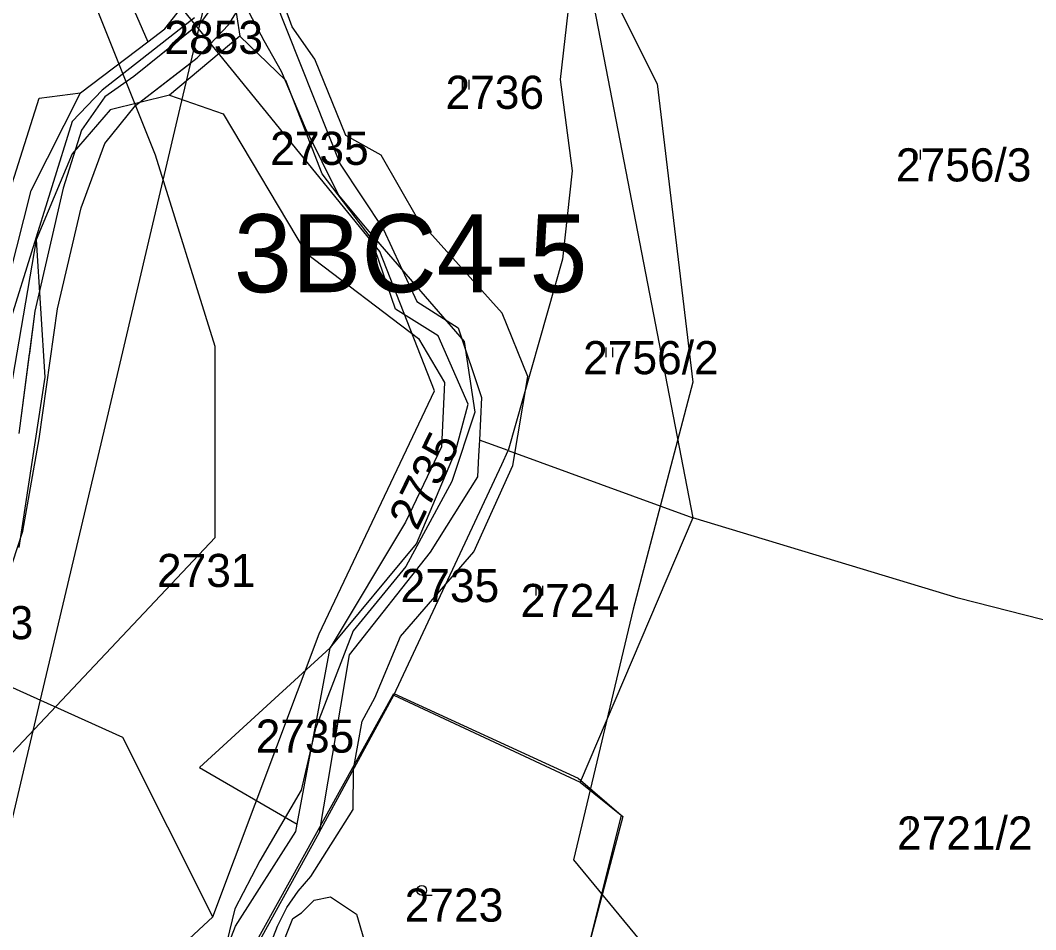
# Model space of a CAD drawing. Extents: x -564810 to -550519, y -1045831 to -1034011.
# Drawn here: x -552387.9 to -552231.6, y -1036120.6 to -1035980.6 of the extents above; entities that cross this region are included whole.
import ezdxf

# ---------------------------------------------------------------- set-up
doc = ezdxf.new("R2010")
doc.units = 0
for name, color, linetype in [('KN stav', 7, 'Continuous'), ('Obvod KPU', 7, 'Continuous'), ('Parcelní čísla', 7, 'Continuous'), ('Polní cesty stavající', 7, 'Continuous'), ('STG', 7, 'Continuous'), ('Vedení VN', 7, 'Continuous'), ('vodní toky', 7, 'Continuous'), ('Vrstva 33', 7, 'Continuous'), ('Vrstva 39', 7, 'Continuous'), ('Vrstva 4', 7, 'Continuous'), ('zamokř ploch', 7, 'Continuous')]:
    doc.layers.add(name, color=color, linetype=linetype)

msp = doc.modelspace()

# ---------------------------------------------------------------- linework, layer by layer
at = {"layer": 'KN stav'}
for p, q in [((-552376.13, -1035965.8), (-552368.23, -1035983.91)), ((-552302.08, -1035965.7), (-552304.79, -1035989.73)), ((-552302.08, -1035965.7), (-552284.39, -1036057.17)), ((-552365.62, -1035981.94), (-552357.72, -1035971.77)), ((-552355.54, -1035973.45), (-552354.12, -1035983.06)), ((-552348.87, -1035977.02), (-552338.66, -1036002.75)), ((-552368.23, -1035983.91), (-552365.62, -1035981.94)), ((-552378.6, -1035991.75), (-552368.23, -1035983.91)), ((-552354.12, -1035983.06), (-552364.91, -1035992.11)), ((-552347.03, -1035989.87), (-552354.12, -1035983.06)), ((-552341.45, -1036004.21), (-552347.03, -1035989.87)), ((-552304.79, -1035989.73), (-552302.96, -1036003.77)), ((-552386.21, -1036006.81), (-552378.6, -1035991.75)), ((-552364.91, -1035992.11), (-552374.03, -1035994.39)), ((-552364.91, -1035992.11), (-552356.65, -1035994.99)), ((-552374.03, -1035994.39), (-552379.9, -1036001.13)), ((-552356.65, -1035994.99), (-552343.87, -1036016.43)), ((-552379.9, -1036001.13), (-552385.43, -1036014.39)), ((-552338.66, -1036002.75), (-552331.99, -1036012.79)), ((-552333.9, -1036014.12), (-552341.45, -1036004.21)), ((-552302.96, -1036003.77), (-552304.43, -1036017.34)), ((-552389.54, -1036019.96), (-552386.21, -1036006.81)), ((-552330.16, -1036025.07), (-552333.9, -1036014.12)), ((-552331.99, -1036012.79), (-552326.86, -1036023.87)), ((-552385.43, -1036014.39), (-552384.09, -1036035.53)), ((-552343.87, -1036016.43), (-552326.6, -1036029.57)), ((-552304.43, -1036017.34), (-552312.8, -1036046.81)), ((-552323.56, -1036029.14), (-552330.16, -1036025.07)), ((-552326.86, -1036023.87), (-552320.51, -1036027.93)), ((-552320.51, -1036027.93), (-552316.9, -1036038.64)), ((-552326.6, -1036029.57), (-552322.6, -1036036.35)), ((-552318.96, -1036039.7), (-552323.56, -1036029.14)), ((-552384.09, -1036035.53), (-552388.12, -1036061.76)), ((-552322.6, -1036036.35), (-552323.05, -1036046.25)), ((-552316.9, -1036038.64), (-552317.24, -1036045.2)), ((-552320.92, -1036046.94), (-552318.96, -1036039.7)), ((-552317.24, -1036045.2), (-552317.36, -1036047.64)), ((-552312.8, -1036046.81), (-552317.24, -1036045.2)), ((-552323.05, -1036046.25), (-552328.58, -1036057.83)), ((-552326.93, -1036061.18), (-552320.92, -1036046.94)), ((-552313.8, -1036048.94), (-552312.8, -1036046.81)), ((-552312.8, -1036046.81), (-552284.39, -1036057.17)), ((-552317.36, -1036047.64), (-552317.53, -1036050.87)), ((-552330.4, -1036084.45), (-552313.8, -1036048.94)), ((-552317.53, -1036050.87), (-552324.82, -1036062.45)), ((-552328.58, -1036057.83), (-552340.2, -1036077.2)), ((-552284.39, -1036057.17), (-552301.71, -1036097.83)), ((-552243.55, -1036069.52), (-552284.39, -1036057.17)), ((-552340.2, -1036077.2), (-552326.93, -1036061.18)), ((-552324.82, -1036062.45), (-552337.26, -1036078.26)), ((-552202.21, -1036080.1), (-552243.55, -1036069.52)), ((-552340.2, -1036077.2), (-552360.28, -1036095.61)), ((-552345.28, -1036104.32), (-552340.2, -1036077.2)), ((-552337.26, -1036078.26), (-552341.89, -1036105.59)), ((-552341.89, -1036105.59), (-552330.4, -1036084.45)), ((-552330.4, -1036084.45), (-552301.71, -1036097.83)), ((-552360.28, -1036095.61), (-552345.28, -1036104.32)), ((-552301.71, -1036097.83), (-552295.16, -1036103.15)), ((-552295.16, -1036103.15), (-552302.65, -1036131.45)), ((-552345.49, -1036105.44), (-552345.28, -1036104.32)), ((-552354.77, -1036120.01), (-552345.49, -1036105.44)), ((-552341.89, -1036105.59), (-552352.64, -1036125.03)), ((-552361.09, -1036136.19), (-552354.77, -1036120.01))]:
    msp.add_line(p, q, dxfattribs=at)
at = {"layer": 'Obvod KPU'}
for p, q in [((-552361.06, -1035980.24), (-552375.3, -1035991.37)), ((-552375.3, -1035991.37), (-552379.88, -1035996.19)), ((-552379.88, -1035996.19), (-552389.26, -1036026.35)), ((-552353.2, -1036125.31), (-552330.41, -1036084.2)), ((-552330.41, -1036084.2), (-552302.03, -1036097.21)), ((-552302.03, -1036097.21), (-552295.41, -1036102.94)), ((-552295.41, -1036102.94), (-552302.4, -1036130.89))]:
    msp.add_line(p, q, dxfattribs=at)
at = {"layer": 'Polní cesty stavající'}
for p, q in [((-552360.18, -1035981.03), (-552370.42, -1035989.25)), ((-552361.62, -1035987.14), (-552360.18, -1035981.03)), ((-552370.16, -1035993.7), (-552361.62, -1035987.14)), ((-552370.42, -1035989.25), (-552374.86, -1035992.37)), ((-552374.86, -1035992.37), (-552378.47, -1035997.49)), ((-552374.87, -1035999.54), (-552370.16, -1035993.7)), ((-552378.47, -1035997.49), (-552381.29, -1036006.41)), ((-552378.5, -1036009.44), (-552374.87, -1035999.54)), ((-552381.29, -1036006.41), (-552385.64, -1036025.38)), ((-552382.16, -1036024.99), (-552378.5, -1036009.44)), ((-552384.99, -1036045.02), (-552382.16, -1036024.99)), ((-552385.64, -1036025.38), (-552386.47, -1036031.82)), ((-552386.49, -1036031.93), (-552388.08, -1036044.2)), ((-552386.43, -1036031.86), (-552386.49, -1036031.93)), ((-552386.47, -1036031.82), (-552386.43, -1036031.86)), ((-552387.48, -1036059.24), (-552384.99, -1036045.02)), ((-552391.99, -1036072.91), (-552387.48, -1036059.24))]:
    msp.add_line(p, q, dxfattribs=at)
at = {"layer": 'STG'}
for points in [[(-552482.79, -1036161.25), (-552440.54, -1036117.15), (-552389.1, -1036093.26), (-552357.87, -1036060.18), (-552357.87, -1036030.78), (-552367.05, -1036001.38), (-552381.75, -1035964.63), (-552400.12, -1035924.2), (-552401.96, -1035903.99), (-552390.93, -1035854.37), (-552376.24, -1035747.79), (-552372.56, -1035666.94), (-552343.17, -1035600.79), (-552304.59, -1035505.23), (-552267.85, -1035466.64), (-552148.44, -1035396.81)], [(-552282.54, -1035488.69), (-552273.36, -1035547.5), (-552322.96, -1035648.56), (-552322.96, -1035760.66), (-552313.78, -1035845.19), (-552310.1, -1035859.89), (-552310.1, -1035949.93), (-552289.89, -1035990.36), (-552284.38, -1036036.3), (-552293.57, -1036071.21), (-552302.75, -1036109.8), (-552277.03, -1036141.04)]]:
    msp.add_lwpolyline(points, dxfattribs=at)
at = {"layer": 'Vedení VN'}
msp.add_lwpolyline([(-552396.81, -1036136.11), (-552385.51, -1036088.23), (-552374.49, -1036041.88), (-552363.46, -1035994.93), (-552350.12, -1035938.33)], dxfattribs=at)
at = {"layer": 'vodní toky'}
for p, q in [((-552352.64, -1035979.43), (-552350.38, -1035983.72)), ((-552346.02, -1035981.62), (-552347.24, -1035978.39)), ((-552342.56, -1035986.58), (-552346.02, -1035981.62)), ((-552350.38, -1035983.72), (-552347.73, -1035988.45)), ((-552337.78, -1035998.32), (-552342.56, -1035986.58)), ((-552347.73, -1035988.45), (-552344.03, -1035997.17)), ((-552344.03, -1035997.17), (-552338.91, -1036007.5)), ((-552332.36, -1036001.35), (-552337.78, -1035998.32)), ((-552326.73, -1036011.2), (-552332.36, -1036001.35)), ((-552338.91, -1036007.5), (-552334.53, -1036012.76)), ((-552313.74, -1036025.66), (-552326.73, -1036011.2)), ((-552334.53, -1036012.76), (-552319.59, -1036030.02)), ((-552309.8, -1036035.41), (-552313.74, -1036025.66)), ((-552319.59, -1036030.02), (-552317.92, -1036040.9)), ((-552312.09, -1036049.11), (-552309.8, -1036035.41)), ((-552317.92, -1036040.9), (-552321.49, -1036051.57)), ((-552318.08, -1036062.38), (-552312.09, -1036049.11)), ((-552321.49, -1036051.57), (-552328.54, -1036064.66)), ((-552329.38, -1036075.44), (-552318.08, -1036062.38)), ((-552328.54, -1036064.66), (-552336.67, -1036074.55)), ((-552336.67, -1036074.55), (-552342.47, -1036089.61)), ((-552333.31, -1036084.86), (-552329.38, -1036075.44)), ((-552335.29, -1036088.44), (-552333.31, -1036084.86)), ((-552336.61, -1036095.86), (-552335.29, -1036088.44)), ((-552342.47, -1036089.61), (-552344.67, -1036099.06)), ((-552336.68, -1036102.04), (-552336.61, -1036095.86)), ((-552344.67, -1036099.06), (-552351.04, -1036109.98)), ((-552343.15, -1036112.37), (-552336.68, -1036102.04)), ((-552351.04, -1036109.98), (-552354.85, -1036117.34)), ((-552345.13, -1036114.61), (-552343.15, -1036112.37)), ((-552346.89, -1036117.16), (-552345.13, -1036114.61)), ((-552342.65, -1036115.99), (-552340.17, -1036115.48)), ((-552340.17, -1036115.48), (-552336.12, -1036118.16)), ((-552354.85, -1036117.34), (-552359.25, -1036135.15)), ((-552348.29, -1036120.02), (-552346.89, -1036117.16)), ((-552344.59, -1036117.96), (-552342.65, -1036115.99)), ((-552352.95, -1036136.06), (-552345.92, -1036118.83)), ((-552345.92, -1036118.83), (-552344.59, -1036117.96)), ((-552336.12, -1036118.16), (-552335.04, -1036122.01)), ((-552351.66, -1036128.7), (-552348.29, -1036120.02))]:
    msp.add_line(p, q, dxfattribs=at)
at = {"layer": 'Vrstva 33'}
for points in [[(-552358.27, -1036118.6), (-552341.9, -1036075.03), (-552324.15, -1036037.65), (-552332.56, -1036016.16), (-552365.25, -1035975.98), (-552386.73, -1035931.13), (-552383.93, -1035861.05), (-552372.72, -1035776.02), (-552355.91, -1035715.28), (-552347.5, -1035619.04), (-552326.03, -1035575.78), (-552303.61, -1035550.55), (-552292.4, -1035508.5), (-552193.4, -1035444.03), (-552144.84, -1035417.87), (-552058.91, -1035396.37), (-551984.19, -1035339.38)], [(-552487.9, -1036311.48), (-552487.24, -1036258.74), (-552475.61, -1036198.41), (-552465.08, -1036173.84), (-552407.68, -1036141.86), (-552378.62, -1036137.49), (-552358.27, -1036118.6), (-552372.08, -1036090.97), (-552401.14, -1036077.89), (-552462.9, -1036072.08), (-552521.02, -1036078.62), (-552548.63, -1036095.34), (-552579.87, -1036114.96)]]:
    msp.add_lwpolyline(points, dxfattribs=at)
at = {"layer": 'Vrstva 39'}
for p, q in [((-552357.01, -1035976.7), (-552360.16, -1035981.01)), ((-552355.82, -1035981.29), (-552352.64, -1035976.24)), ((-552360.16, -1035981.01), (-552370.42, -1035989.25)), ((-552360.64, -1035986.38), (-552355.82, -1035981.29)), ((-552370.16, -1035993.7), (-552360.64, -1035986.38)), ((-552370.42, -1035989.25), (-552374.86, -1035992.37)), ((-552374.86, -1035992.37), (-552378.47, -1035997.49)), ((-552374.87, -1035999.54), (-552370.16, -1035993.7)), ((-552378.47, -1035997.49), (-552381.29, -1036006.41)), ((-552378.5, -1036009.44), (-552374.87, -1035999.54)), ((-552381.29, -1036006.41), (-552385.64, -1036025.38)), ((-552382.16, -1036024.99), (-552378.5, -1036009.44)), ((-552384.99, -1036045.02), (-552382.16, -1036024.99)), ((-552385.64, -1036025.38), (-552388.08, -1036044.2)), ((-552387.48, -1036059.24), (-552384.99, -1036045.02)), ((-552391.99, -1036072.91), (-552387.48, -1036059.24))]:
    msp.add_line(p, q, dxfattribs=at)
at = {"layer": 'Vrstva 4'}
for p, q in [((-552384.97, -1035992.59), (-552378.6, -1035991.75)), ((-552389.45, -1036006.68), (-552384.97, -1035992.59)), ((-552385.43, -1036014.39), (-552393.55, -1036061.6))]:
    msp.add_line(p, q, dxfattribs=at)
at = {"layer": 'zamokř ploch'}
for p, q in [((-552319.87, -1035989.74), (-552319.87, -1035991.24)), ((-552318.87, -1035989.74), (-552318.87, -1035991.24)), ((-552250.42, -1036000.54), (-552250.42, -1036002.04)), ((-552249.42, -1036000.54), (-552249.42, -1036002.04)), ((-552297.76, -1036030.96), (-552297.76, -1036032.46)), ((-552296.76, -1036030.96), (-552296.76, -1036032.46)), ((-552308.53, -1036067.64), (-552308.53, -1036069.14)), ((-552307.53, -1036067.64), (-552307.53, -1036069.14)), ((-552250.99, -1036103.74), (-552250.99, -1036105.24)), ((-552249.99, -1036103.74), (-552249.99, -1036105.24)), ((-552326.1, -1036115.25), (-552324.5, -1036115.25))]:
    msp.add_line(p, q, dxfattribs=at)
msp.add_circle((-552326.1, -1036114.5), 0.75, dxfattribs=at)

# ---------------------------------------------------------------- texts
at = {"layer": 'Parcelní čísla'}
for s, p in [('2853', (-552365.7, -1035985.78)), ('2736', (-552322.45, -1035994.23)), ('2735', (-552349.43, -1036002.85)), ('2756/3', (-552253.15, -1036005.4)), ('2756/2', (-552301.27, -1036035.07)), ('2731', (-552366.85, -1036067.82)), ('2735', (-552329.36, -1036070.14)), ('2724', (-552310.9, -1036072.44)), ('2853', (-552401.05, -1036075.85)), ('2735', (-552351.66, -1036093.31)), ('2721/2', (-552252.98, -1036108.22)), ('2723', (-552328.73, -1036119.32))]:
    msp.add_text(s, height=5.1, dxfattribs=at).set_placement(p)
msp.add_text('2735', height=5.1, rotation=63.8081, dxfattribs=at).set_placement((-552326.81, -1036059.32))
at = {"layer": 'STG'}
msp.add_text('3BC4-5', height=12, dxfattribs=at).set_placement((-552355.02, -1036022.45))

doc.saveas('drawing.dxf')
